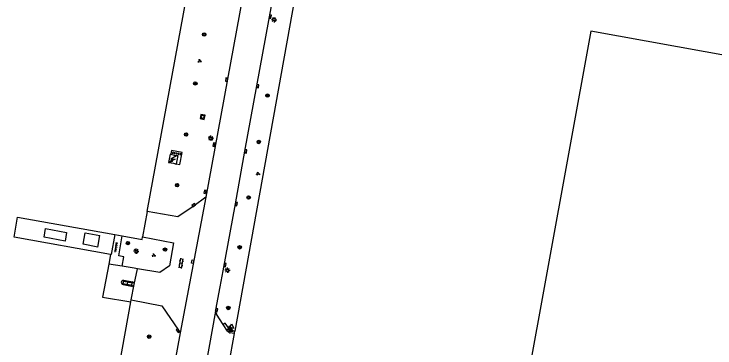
# Model space of a CAD drawing. Extents: x 130998 to 133001, y 398999 to 403002.
# Drawn here: x 132169.1 to 132332.6, y 399814.9 to 399892.9 of the extents above; entities that cross this region are included whole.
import ezdxf

# ---------------------------------------------------------------- set-up
doc = ezdxf.new("R2010")
doc.units = 0
for name, color, linetype in [('gg-afsc-hekwerk', 7, 'Continuous'), ('gg-bbg-bijgebouw', 7, 'Continuous'), ('gg-bbg-gedigitaliseerde bijgebouw', 7, 'Continuous'), ('gg-bbg-hoofdgebouw', 7, 'Continuous'), ('gg-bbg-lage trafo', 7, 'Continuous'), ('gg-knt-verharding', 7, 'Continuous'), ('gg-knt-verharding nz', 7, 'Continuous'), ('gt-grn-weggrens', 7, 'Continuous'), ('gt-symb-boom', 7, 'Continuous'), ('gt-symb-groenvak', 7, 'Continuous'), ('gt-symb-klinker verharding', 7, 'Continuous'), ('gt-symb-kolk', 7, 'Continuous'), ('gt-symb-kolk center center', 7, 'Continuous'), ('gt-symb-lichtmast', 7, 'Continuous'), ('gt-symb-rioolschacht', 7, 'Continuous'), ('gt-symb-tegel verharding', 7, 'Continuous'), ('gt-symb-trafo symbool', 7, 'Continuous'), ('gt-symb-waterafsluiter', 7, 'Continuous')]:
    doc.layers.add(name, color=color, linetype=linetype)

# ---------------------------------------------------------------- blocks, each defined once
blk = doc.blocks.new('gt0-KOLK')
at = {"layer": 'gt-symb-kolk'}
blk.add_lwpolyline([(0, 0), (0.37, 0), (0.37, 0.4), (-0.38, 0.4), (-0.38, 0), (0, 0)], dxfattribs=at)
blk = doc.blocks.new('gt0-LMAST')
at = {"layer": 'gt-symb-lichtmast'}
for p, q in [((-0.18, 0.17), (-0.45, 0.44)), ((-0.01, 0.25), (-0.01, 0.62)), ((0.17, 0.17), (0.44, 0.44)), ((-0.26, 0), (-0.63, 0)), ((-0.18, -0.18), (-0.45, -0.45)), ((-0.01, -0.25), (-0.01, -0.63)), ((0.44, -0.45), (0.17, -0.18)), ((0.24, 0), (0.62, 0))]:
    blk.add_line(p, q, dxfattribs=at)
blk.add_circle((-0.01, 0), 0.25, dxfattribs=at)
blk = doc.blocks.new('gt0-BOOM')
at = {"layer": 'gt-symb-boom'}
for radius in [0.4, 0.2]:
    blk.add_circle((0, 0), radius, dxfattribs=at)
blk = doc.blocks.new('gt0-WAFSL')
at = {"layer": 'gt-symb-waterafsluiter'}
for p, q in [((-0.5, -0.33), (0, 0.67)), ((0, 0.67), (0.5, -0.33)), ((0.5, -0.33), (-0.5, -0.33))]:
    blk.add_line(p, q, dxfattribs=at)
blk = doc.blocks.new('gt0-KL1')
at = {"layer": 'gt-symb-klinker verharding'}
for p, q in [((-1.15, 0.3), (1.15, 0.3)), ((-1, -0.3), (-1, 0.3)), ((-0.5, 0.3), (-0.5, 0.45)), ((0, -0.3), (0, 0.3)), ((0.5, 0.3), (0.5, 0.45)), ((1, -0.3), (1, 0.3)), ((-1.15, -0.3), (1.15, -0.3)), ((-0.5, -0.45), (-0.5, -0.3)), ((0.5, -0.45), (0.5, -0.3))]:
    blk.add_line(p, q, dxfattribs=at)
blk = doc.blocks.new('gt0-KOLKCC')
at = {"layer": 'gt-symb-kolk center center'}
blk.add_lwpolyline([(-0.38, 0.2), (0.38, 0.2), (0.38, -0.2), (-0.38, -0.2)], close=True, dxfattribs=at)
blk = doc.blocks.new('gt0-RS')
at = {"layer": 'gt-symb-rioolschacht'}
blk.add_lwpolyline([(-0.5, -0.5), (0.5, -0.5), (0.5, 0.5), (-0.5, 0.5)], close=True, dxfattribs=at)
blk.add_circle((0, 0), 0.375, dxfattribs=at)
blk = doc.blocks.new('gt0-GRVAK')
at = {"layer": 'gt-symb-groenvak'}
for p, q in [((-0.11, 0.19), (-0.23, 0.24)), ((-0.18, 0.15), (0.09, 0.15)), ((-0.09, 0.21), (-0.16, 0.32)), ((-0.05, 0.21), (-0.05, 0.39)), ((0, 0.21), (0.06, 0.32)), ((0.01, 0.19), (0.13, 0.24)), ((0.26, -0.05), (0.2, 0.06)), ((0.3, -0.05), (0.3, 0.13)), ((0.35, -0.05), (0.41, 0.06)), ((-0.24, -0.23), (-0.36, -0.18)), ((-0.32, -0.26), (-0.05, -0.26)), ((-0.23, -0.21), (-0.29, -0.09)), ((-0.18, -0.2), (-0.18, -0.02)), ((-0.14, -0.21), (-0.07, -0.09)), ((-0.12, -0.23), (0, -0.18)), ((0.24, -0.07), (0.12, -0.02)), ((0.17, -0.11), (0.44, -0.11)), ((0.37, -0.07), (0.49, -0.02))]:
    blk.add_line(p, q, dxfattribs=at)
blk = doc.blocks.new('gt0-HSP')
at = {"layer": 'gt-symb-trafo symbool'}
for points in [[(0.77, 0.75), (-0.53, 0), (0.47, 0), (-0.83, -0.75)], [(-0.22, -0.24), (-0.83, -0.75), (-0.08, -0.48)]]:
    blk.add_lwpolyline(points, dxfattribs=at)
blk = doc.blocks.new('gt0-TEG1')
at = {"layer": 'gt-symb-tegel verharding'}
for p, q in [((-1.12, 0), (1.12, 0)), ((-0.9, -0.25), (-0.9, 0.25)), ((-0.45, -0.25), (-0.45, 0.25)), ((0, -0.25), (0, 0.25)), ((0.45, -0.25), (0.45, 0.25)), ((0.9, -0.25), (0.9, 0.25))]:
    blk.add_line(p, q, dxfattribs=at)

msp = doc.modelspace()

# ---------------------------------------------------------------- linework, layer by layer
at = {"layer": 'gg-afsc-hekwerk'}
for p, q in [((132200.17, 399846.78), (132213.34, 399918.42)), ((132237.65, 399913.69), (132220.57, 399818.85)), ((132200.17, 399846.78), (132199.08, 399840.87)), ((132192.64, 399841.38), (132194.33, 399841.07)), ((132191.61, 399836.74), (132191.2, 399834.51)), ((132187.47, 399776.47), (132196.35, 399825.7)), ((132196.35, 399825.7), (132196.43, 399826.13)), ((132220.46, 399818.27), (132220.57, 399818.85)), ((132220.46, 399818.27), (132218.65, 399808.43))]:
    msp.add_line(p, q, dxfattribs=at)
for points in [[(132191.61, 399836.74), (132169.12, 399840.81), (132169.92, 399845.45), (132192.64, 399841.38)], [(132192.64, 399841.38), (132191.78, 399836.71), (132191.61, 399836.74)], [(132194.33, 399841.07), (132198.97, 399840.24), (132199.08, 399840.87)], [(132191.2, 399834.51), (132189.76, 399826.79), (132196.35, 399825.7)]]:
    msp.add_lwpolyline(points, dxfattribs=at)
at = {"layer": 'gg-bbg-bijgebouw'}
msp.add_line((132188.65, 399838.47), (132189.14, 399841.18), dxfattribs=at)
at = {"layer": 'gg-bbg-gedigitaliseerde bijgebouw'}
for points in [[(132181.02, 399839.88), (132176.11, 399840.8), (132176.48, 399842.78), (132181.39, 399841.86), (132181.02, 399839.88)], [(132188.65, 399838.47), (132185.21, 399839.11), (132185.71, 399841.82), (132189.14, 399841.18)]]:
    msp.add_lwpolyline(points, dxfattribs=at)
at = {"layer": 'gg-bbg-hoofdgebouw'}
msp.add_lwpolyline([(132454.05, 399775.54), (132469.16, 399858.93), (132303.58, 399888.86), (132288.47, 399805.5)], dxfattribs=at)
at = {"layer": 'gg-bbg-lage trafo'}
for points in [[(132205.69, 399860.13), (132205.52, 399860.17), (132205.14, 399858.2), (132206.32, 399858.05), (132206.93, 399857.84), (132206.94, 399857.92)], [(132205.69, 399860.13), (132206.66, 399859.88), (132207.32, 399859.82), (132206.94, 399857.92)]]:
    msp.add_lwpolyline(points, dxfattribs=at)
at = {"layer": 'gg-knt-verharding'}
for p, q in [((132224.34, 399907.38), (132213.86, 399850.1)), ((132199.08, 399840.87), (132206.32, 399839.45)), ((132206.32, 399839.45), (132205.34, 399834.08)), ((132194.33, 399833.99), (132191.2, 399834.51)), ((132197.16, 399833.51), (132194.33, 399833.99)), ((132197.89, 399833.39), (132197.16, 399833.51)), ((132203.1, 399832.52), (132197.89, 399833.39)), ((132205.34, 399834.08), (132203.1, 399832.52)), ((132196.71, 399830.31), (132194.73, 399830.7)), ((132194.56, 399829.7), (132196.52, 399829.33)), ((132217.88, 399820.42), (132216.3, 399822.84)), ((132218.92, 399818.83), (132217.88, 399820.42)), ((132220.46, 399818.27), (132219.55, 399818.42))]:
    msp.add_line(p, q, dxfattribs=at)
for points in [[(132217.87, 399832.95), (132220.77, 399848.56), (132222.97, 399860.84), (132232.06, 399910.51)], [(132206.94, 399857.92), (132207.79, 399857.78), (132208.32, 399860.52), (132205.85, 399861), (132205.69, 399860.13)], [(132213.86, 399850.1), (132211.13, 399848.11), (132207.29, 399845.52), (132200.17, 399846.78)], [(132194.33, 399833.99), (132194.71, 399836.17), (132193.54, 399836.39), (132194.33, 399841.07)], [(132216.13, 399823.54), (132216.19, 399823.8), (132217.15, 399829.16), (132217.87, 399832.95)], [(132196.43, 399826.13), (132203.59, 399824.76), (132207.5, 399819.04), (132207.87, 399818.43)], [(132220.57, 399818.85), (132219.52, 399819.03), (132218.34, 399820.73), (132217.88, 399820.42)], [(132207.87, 399818.43), (132200.65, 399779.15), (132196.89, 399758.25)]]:
    msp.add_lwpolyline(points, dxfattribs=at)
for centre, radius, start, end in [((132194.63, 399830.2), 0.505, 78.5614, 261.8043), ((132196.63, 399829.82), 0.501, 349.2189, 81.7644), ((132196.63, 399829.82), 0.5, 256.9254, 348.7749), ((132217.21, 399823.44), 1.09, 174.3667, 213.4386), ((132219.83, 399819.53), 1.15, 217.7976, 256.1291)]:
    msp.add_arc(centre, radius, start, end, dxfattribs=at)
at = {"layer": 'gg-knt-verharding nz'}
for p, q in [((132213.86, 399850.1), (132207.87, 399818.43)), ((132216.13, 399823.54), (132212.69, 399804.89))]:
    msp.add_line(p, q, dxfattribs=at)
at = {"layer": 'gt-grn-weggrens'}
for p, q in [((132197.12, 399829.72), (132197.89, 399833.39)), ((132196.43, 399826.13), (132197.12, 399829.72))]:
    msp.add_line(p, q, dxfattribs=at)

# ---------------------------------------------------------------- block references
at = {"layer": 'gt-symb-boom'}
for p in [(132213.45, 399888.1), (132211.39, 399876.67), (132228.23, 399873.84), (132209.24, 399864.75), (132226.18, 399863.01), (132207.14, 399852.92), (132223.83, 399850.04), (132195.68, 399839.4), (132204.33, 399837.88), (132221.73, 399838.41), (132219.08, 399824.25), (132200.63, 399817.55)]:
    msp.add_blockref('gt0-BOOM', p, dxfattribs=at)
at = {"layer": 'gt-symb-groenvak', "rotation": -10.017934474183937}
for p in [(132212.37, 399881.94), (132226, 399855.6), (132201.68, 399836.57)]:
    msp.add_blockref('gt0-GRVAK', p, dxfattribs=at)
at = {"layer": 'gt-symb-klinker verharding'}
for p, rotation in [((132208.09, 399834.67), 79.6900296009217), ((132195.63, 399830.03), -9.556527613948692)]:
    msp.add_blockref('gt0-KL1', p, dxfattribs=dict(at, rotation=rotation))
at = {"layer": 'gt-symb-kolk'}
for p, rotation in [((132228.71, 399892.31), -100.30997039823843), ((132218.86, 399877.54), 79.5773454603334), ((132225.77, 399876.08), -100.42265453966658), ((132215.97, 399862.34), 79.57734546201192), ((132222.97, 399860.84), -100.1407931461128), ((132213.87, 399851.31), 78.34159837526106), ((132211.13, 399848.11), 36.090567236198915), ((132220.77, 399848.56), -100.48938981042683), ((132218.14, 399834.31), -101.07387115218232), ((132216.19, 399823.8), -103.1887693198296), ((132207.5, 399819.04), 124.32560196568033)]:
    msp.add_blockref('gt0-KOLK', p, dxfattribs=dict(at, rotation=rotation))
at = {"layer": 'gt-symb-kolk center center', "rotation": 80.09492079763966}
msp.add_blockref('gt0-KOLKCC', (132210.78, 399835.05), dxfattribs=at)
at = {"layer": 'gt-symb-lichtmast'}
for p in [(132229.75, 399891.55), (132215.03, 399863.87), (132197.63, 399837.51), (132218.88, 399833.05)]:
    msp.add_blockref('gt0-LMAST', p, dxfattribs=at)
at = {"layer": 'gt-symb-rioolschacht', "rotation": 79.69002960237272}
msp.add_blockref('gt0-RS', (132213.08, 399868.87), dxfattribs=at)
at = {"layer": 'gt-symb-tegel verharding'}
for p, rotation in [((132207.05, 399860.33), -9.443474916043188), ((132192.91, 399838.42), 80.622420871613)]:
    msp.add_blockref('gt0-TEG1', p, dxfattribs=dict(at, rotation=rotation))
at = {"layer": 'gt-symb-trafo symbool'}
msp.add_blockref('gt0-HSP', (132206.22, 399859.02), dxfattribs=at)
at = {"layer": 'gt-symb-waterafsluiter'}
for p in [(132219.4, 399819.48), (132219.85, 399819.89), (132219.67, 399819.09)]:
    msp.add_blockref('gt0-WAFSL', p, dxfattribs=at)

doc.saveas('drawing.dxf')
